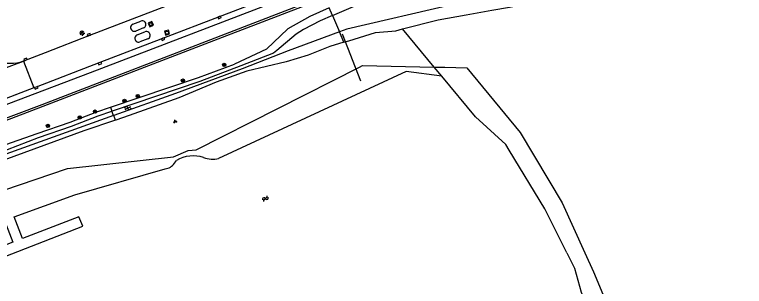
# Model space of a CAD drawing. Extents: x 131000 to 133013, y 393000 to 396501.
# Drawn here: x 131607.8 to 131784.2, y 393991.9 to 394057.6 of the extents above; entities that cross this region are included whole.
import ezdxf

# ---------------------------------------------------------------- set-up
doc = ezdxf.new("R2010")
doc.units = 0
for name, color, linetype in [('gg-afsc-muur', 7, 'Continuous'), ('gg-knt-BGT kruinlijn', 7, 'Continuous'), ('gg-knt-verharding', 7, 'Continuous'), ('gg-kntw-bovenkant insteek waterloop', 7, 'Continuous'), ('gg-kwrk-duiker nz buis', 7, 'Continuous'), ('gg-kwrk-steiger', 7, 'Continuous'), ('gt-grn-vlakafsluiter', 7, 'Continuous'), ('gt-grn-weggrens', 7, 'Continuous'), ('gt-symb-boom', 7, 'Continuous'), ('gt-symb-groenvak', 7, 'Continuous'), ('gt-symb-kolk', 7, 'Continuous'), ('gt-symb-lichtmast', 7, 'Continuous'), ('gt-symb-rioolschacht', 7, 'Continuous'), ('gt-symb-watersymbool', 7, 'Continuous'), ('gx-grn-maaiveld', 7, 'Continuous')]:
    doc.layers.add(name, color=color, linetype=linetype)

# ---------------------------------------------------------------- blocks, each defined once
blk = doc.blocks.new('gt0-LMAST')
at = {"layer": 'gt-symb-lichtmast'}
for p, q in [((-0.18, 0.17), (-0.45, 0.44)), ((-0.01, 0.25), (-0.01, 0.62)), ((0.17, 0.17), (0.44, 0.44)), ((-0.26, 0), (-0.63, 0)), ((-0.18, -0.18), (-0.45, -0.45)), ((-0.01, -0.25), (-0.01, -0.63)), ((0.44, -0.45), (0.17, -0.18)), ((0.24, 0), (0.62, 0))]:
    blk.add_line(p, q, dxfattribs=at)
blk.add_circle((-0.01, 0), 0.25, dxfattribs=at)
blk = doc.blocks.new('gt0-WA')
at = {"layer": 'gt-symb-watersymbool'}
for centre, start, end in [((-0.32, 0.02), 28.0725, 151.9275), ((0.43, 0.42), 208.0725, 331.9275), ((-0.32, -0.43), 28.0725, 151.9275), ((0.43, -0.03), 208.0725, 331.9275)]:
    blk.add_arc(centre, 0.425, start, end, dxfattribs=at)
blk = doc.blocks.new('gt0-BOOM')
at = {"layer": 'gt-symb-boom'}
for radius in [0.4, 0.2]:
    blk.add_circle((0, 0), radius, dxfattribs=at)
blk = doc.blocks.new('gt0-KOLK')
at = {"layer": 'gt-symb-kolk'}
blk.add_lwpolyline([(0, 0), (0.37, 0), (0.37, 0.4), (-0.38, 0.4), (-0.38, 0), (0, 0)], dxfattribs=at)
blk = doc.blocks.new('gt0-RS')
at = {"layer": 'gt-symb-rioolschacht'}
blk.add_lwpolyline([(-0.5, -0.5), (0.5, -0.5), (0.5, 0.5), (-0.5, 0.5)], close=True, dxfattribs=at)
blk.add_circle((0, 0), 0.375, dxfattribs=at)
blk = doc.blocks.new('gt0-GRVAK')
at = {"layer": 'gt-symb-groenvak'}
for p, q in [((-0.11, 0.19), (-0.23, 0.24)), ((-0.18, 0.15), (0.09, 0.15)), ((-0.09, 0.21), (-0.16, 0.32)), ((-0.05, 0.21), (-0.05, 0.39)), ((0, 0.21), (0.06, 0.32)), ((0.02, 0.19), (0.13, 0.24)), ((0.26, -0.05), (0.2, 0.06)), ((0.31, -0.05), (0.31, 0.13)), ((0.35, -0.05), (0.41, 0.06)), ((-0.24, -0.23), (-0.36, -0.18)), ((-0.32, -0.26), (-0.05, -0.26)), ((-0.23, -0.21), (-0.29, -0.09)), ((-0.18, -0.2), (-0.18, -0.02)), ((-0.14, -0.21), (-0.07, -0.09)), ((-0.12, -0.23), (0, -0.18)), ((0.24, -0.07), (0.12, -0.02)), ((0.17, -0.11), (0.44, -0.11)), ((0.37, -0.07), (0.49, -0.02))]:
    blk.add_line(p, q, dxfattribs=at)

msp = doc.modelspace()

# ---------------------------------------------------------------- linework, layer by layer
at = {"layer": 'gg-afsc-muur'}
for points in [[(131601.35, 394030.98), (131614.49, 394035.92), (131629.93, 394041.86), (131645.01, 394047.7), (131658.83, 394053), (131708.78, 394072.33), (131722.7, 394077.78), (131738.68, 394083.93), (131754.2, 394089.99), (131770.17, 394096.31), (131790.43, 394104.36), (131804.54, 394110.08), (131817.76, 394115.46), (131831.28, 394121.15), (131843.77, 394126.43), (131857.26, 394132.22), (131869.25, 394137.5), (131889.47, 394146.44), (131902.64, 394152.37), (131917.81, 394159.34), (131931.26, 394165.62), (131945.53, 394172.39), (131973.93, 394186.1), (131986.46, 394192.33)], [(131752.23, 394088.53), (131723, 394077.32), (131709.04, 394071.84), (131694.56, 394066.25), (131659.04, 394052.51), (131614.67, 394035.45), (131601.5, 394030.45), (131603.09, 394026.28), (131601.15, 394025.59), (131600.97, 394026.07)]]:
    msp.add_lwpolyline(points, dxfattribs=at)
at = {"layer": 'gg-knt-BGT kruinlijn'}
for p, q in [((131651.69, 394024.91), (131691.15, 394044.93)), ((131691.15, 394044.93), (131691.91, 394045.32)), ((131691.91, 394045.32), (131709.26, 394044.95)), ((131646.26, 394023.25), (131649.74, 394024.75)), ((131649.74, 394024.75), (131651.69, 394024.91)), ((131620.57, 394020.42), (131646.26, 394023.25)), ((131605.18, 394015.17), (131620.57, 394020.42))]:
    msp.add_line(p, q, dxfattribs=at)
at = {"layer": 'gg-knt-verharding'}
for p, q in [((131636.43, 394055.36), (131638.32, 394056.08)), ((131638.99, 394054.41), (131637.12, 394053.67)), ((131637.47, 394052.76), (131639.33, 394053.46)), ((131640.01, 394051.78), (131638.11, 394051.05)), ((131612.45, 394039.92), (131601.31, 394035.7))]:
    msp.add_line(p, q, dxfattribs=at)
for points in [[(131872.74, 394143.97), (131867.02, 394141.44), (131854.66, 394136.07), (131841.36, 394130.38), (131828.95, 394125.1), (131815.59, 394119.53), (131802.74, 394114.24), (131788.72, 394108.53), (131752.72, 394094.23), (131721.54, 394082.09), (131707.14, 394076.46), (131672.65, 394063.06), (131628.39, 394046.03), (131613, 394040.13), (131612.45, 394039.92)], [(131841.86, 394129.07), (131797.2, 394110.44), (131769.65, 394099.36), (131738.87, 394087.22), (131673.22, 394061.68), (131626.1, 394043.57), (131606.37, 394036.03), (131600.29, 394033.74), (131600.32, 394033.66)], [(131670.34, 394069.68), (131654.78, 394063.72), (131625.9, 394052.61), (131615.18, 394048.42), (131609.96, 394046.42)]]:
    msp.add_lwpolyline(points, dxfattribs=at)
for centre, radius, start, end in [((131638.67, 394055.25), 0.899, 290.7234, 112.986), ((131636.77, 394054.51), 0.909, 112.0411, 292.2052), ((131637.78, 394051.9), 0.909, 109.6576, 291.2405), ((131639.67, 394052.62), 0.906, 291.8897, 112.0419), ((131606.81, 394055.2), 9.32, 209.8306, 289.6871)]:
    msp.add_arc(centre, radius, start, end, dxfattribs=at)
at = {"layer": 'gg-kntw-bovenkant insteek waterloop'}
msp.add_line((131646.44, 394021.68), (131646.95, 394022.32), dxfattribs=at)
for points in [[(131688.6, 394051.31), (131695.05, 394053.28), (131699.93, 394053.74), (131701.61, 394054.17)], [(131711.1, 394042.73), (131702.5, 394043.92), (131657.11, 394022.84)], [(131607.7, 394008.72), (131622.38, 394014.06), (131644.2, 394020.31)]]:
    msp.add_lwpolyline(points, dxfattribs=at)
for centre, radius, start, end in [((131650.98, 394015.87), 7.61, 70.6811, 122.0127), ((131655.68, 394029.28), 6.6, 250.7628, 282.5006), ((131643.75, 394023.56), 3.28, 277.9949, 325.203)]:
    msp.add_arc(centre, radius, start, end, dxfattribs=at)
at = {"layer": 'gg-kwrk-duiker nz buis'}
msp.add_line((131691.52, 394041.51), (131687.11, 394052.92), dxfattribs=at)
at = {"layer": 'gg-kwrk-steiger'}
msp.add_lwpolyline([(131605.36, 394007.87), (131607.42, 394002.58), (131593.79, 393997.3), (131594.69, 393994.97), (131624.27, 394006.44), (131623.37, 394008.76), (131609.75, 394003.48), (131607.7, 394008.72)], dxfattribs=at)
at = {"layer": 'gt-grn-vlakafsluiter'}
for p, q in [((131709.26, 394044.95), (131701.61, 394054.17)), ((131711.1, 394042.73), (131709.26, 394044.95))]:
    msp.add_line(p, q, dxfattribs=at)
at = {"layer": 'gt-grn-weggrens'}
for p, q in [((131585.5, 394037.13), (131609.96, 394046.42)), ((131609.96, 394046.42), (131612.45, 394039.92))]:
    msp.add_line(p, q, dxfattribs=at)
at = {"layer": 'gx-grn-maaiveld'}
for p, q in [((131684.64, 394057.4), (131683.83, 394059.27)), ((131684.64, 394057.4), (131686.34, 394053.48)), ((131687.43, 394050.96), (131686.34, 394053.48)), ((131687.43, 394050.96), (131688.6, 394051.31)), ((131630.98, 394035.22), (131631.02, 394035.24)), ((131630.98, 394035.22), (131631.35, 394034.29)), ((131631.76, 394033.2), (131631.33, 394034.29)), ((131631.35, 394034.29), (131631.33, 394034.29)), ((131631.35, 394034.29), (131631.39, 394034.31)), ((131631.76, 394033.2), (131602.27, 394022.64)), ((131631.78, 394033.21), (131631.76, 394033.2)), ((131631.82, 394033.22), (131631.78, 394033.21)), ((131632.21, 394032.12), (131631.78, 394033.21)), ((131632.25, 394032.14), (131632.21, 394032.12))]:
    msp.add_line(p, q, dxfattribs=at)
for points in [[(131684.64, 394057.4), (131692.01, 394060.57), (131701.83, 394063.47), (131709.55, 394065.25), (131720.59, 394067.3), (131734.27, 394068.83), (131743.52, 394070.07), (131744.73, 394069.03), (131745.22, 394066.13), (131744.97, 394064.71), (131728.32, 394062.44), (131713.86, 394060.1), (131688.1, 394054.14), (131686.34, 394053.48)], [(131701.61, 394054.17), (131710.21, 394056.39), (131716.94, 394057.61), (131723.13, 394058.7), (131727.41, 394059.46), (131736.3, 394061.18), (131744.08, 394062.53), (131747.12, 394062.98)], [(131683.83, 394059.27), (131679.17, 394057.16), (131673.86, 394054.17), (131668.7, 394049.3), (131660.95, 394045.69)], [(131684.64, 394057.4), (131681.64, 394056.1), (131677.61, 394054.07), (131675.84, 394052.95), (131671.17, 394048.93), (131670.4, 394048.32), (131662.53, 394045.22), (131652.57, 394041.49), (131631.39, 394034.31)], [(131686.34, 394053.48), (131673.98, 394048.87), (131662.8, 394044.52), (131646.71, 394038.55), (131631.82, 394033.22)], [(131687.43, 394050.96), (131684.02, 394049.91), (131678.79, 394047.86), (131673.44, 394046.2), (131663.98, 394043.93)], [(131631.02, 394035.24), (131652.23, 394042.44), (131660.95, 394045.69)], [(131709.26, 394044.95), (131711.79, 394044.89), (131717.13, 394044.78), (131726.25, 394033.7), (131730.03, 394029.11), (131740.17, 394012.08), (131745.63, 394000), (131747.71, 393995.41), (131752.69, 393983.68), (131759.24, 393967.14), (131759.93, 393965.41), (131763.38, 393960.21), (131769.24, 393954.9), (131770.56, 393953.71), (131778.85, 393948.9), (131794.33, 393945.36), (131796.39, 393941.27)], [(131663.98, 394043.93), (131656.51, 394041.29), (131647.48, 394037.54), (131635.48, 394033.24), (131632.25, 394032.14)], [(131741.33, 394000), (131735.97, 394010.62), (131727.35, 394024.86), (131726.53, 394026.22), (131719.23, 394032.92), (131711.1, 394042.73)], [(131601.57, 394024.41), (131605.71, 394026.22), (131613.29, 394028.87), (131621.25, 394031.59), (131627.69, 394034.11), (131630.98, 394035.22)], [(131602, 394023.32), (131606.08, 394025.04), (131613.61, 394027.93), (131621.6, 394030.65), (131628.03, 394033.17), (131631.33, 394034.29)], [(131632.21, 394032.12), (131624.56, 394029.52), (131602.68, 394021.57)], [(131741.33, 394000), (131743.18, 393996.33), (131744.8, 393990.51), (131749.23, 393980.65), (131753.19, 393974.22), (131760.81, 393960.35), (131766.85, 393953.78), (131773.29, 393947.68), (131776.35, 393944.68), (131795.34, 393939.77)]]:
    msp.add_lwpolyline(points, dxfattribs=at)

# ---------------------------------------------------------------- block references
at = {"layer": 'gt-symb-boom'}
for p in [(131658.48, 394045.48), (131648.5, 394041.68), (131637.58, 394037.92), (131634.38, 394036.77), (131627.25, 394034.17), (131623.58, 394032.76), (131615.87, 394030.72)]:
    msp.add_blockref('gt0-BOOM', p, dxfattribs=at)
at = {"layer": 'gt-symb-groenvak'}
msp.add_blockref('gt0-GRVAK', (131646.6, 394031.8), dxfattribs=at)
at = {"layer": 'gt-symb-kolk'}
for p, rotation in [((131657.28, 394057.15), -158.95425918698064), ((131625.84, 394052.56), 21.04574081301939), ((131643.65, 394051.91), -158.95425918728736), ((131610.53, 394046.62), 20.864661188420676), ((131628.39, 394046.03), -159.02828943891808), ((131613, 394040.13), -159.2628518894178)]:
    msp.add_blockref('gt0-KOLK', p, dxfattribs=dict(at, rotation=rotation))
at = {"layer": 'gt-symb-lichtmast'}
msp.add_blockref('gt0-LMAST', (131624.15, 394053.17), dxfattribs=at)
at = {"layer": 'gt-symb-rioolschacht'}
for p, rotation in [((131640.76, 394055.34), -155.10079947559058), ((131644.65, 394053.29), 16.85839876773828)]:
    msp.add_blockref('gt0-RS', p, dxfattribs=dict(at, rotation=rotation))
at = {"layer": 'gt-symb-watersymbool'}
for p, rotation in [((131635.13, 394035), 20.35496118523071), ((131668.37, 394013.1), 40.53915174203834)]:
    msp.add_blockref('gt0-WA', p, dxfattribs=dict(at, rotation=rotation))

doc.saveas('drawing.dxf')
